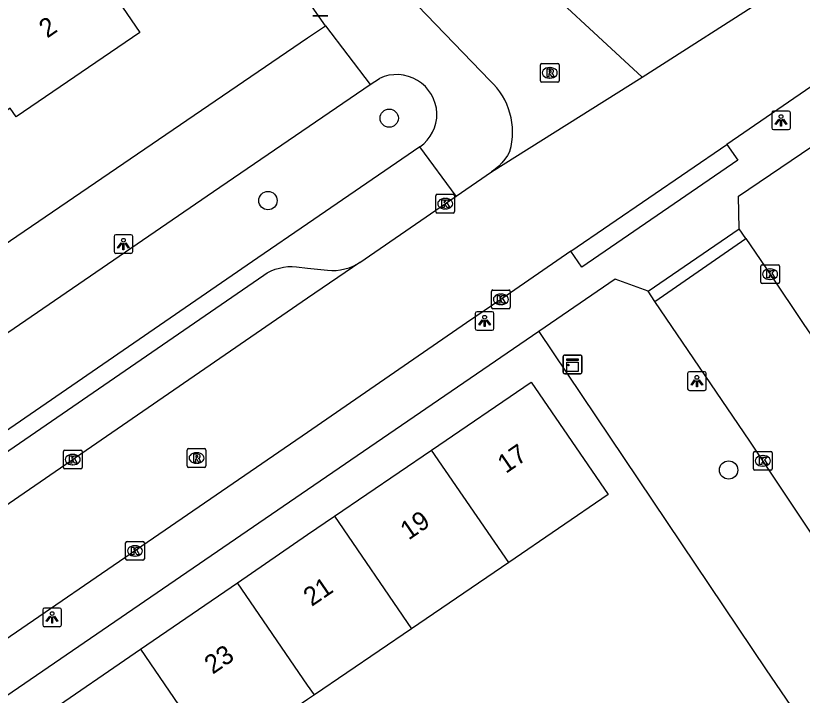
# Model space of a CAD drawing. Extents: x 157466 to 158888, y 383063 to 384677.
# Drawn here: x 158484.41 to 158526.42, y 383815.4 to 383851.71 of the extents above; entities that cross this region are included whole.
import ezdxf

# ---------------------------------------------------------------- set-up
doc = ezdxf.new("R2010")
doc.units = 0
for name, color, linetype in [('IMGEO_Afvalbak', 7, 'Continuous'), ('IMGEO_Boom', 7, 'Continuous'), ('IMGEO_Kast', 7, 'Continuous'), ('IMGEO_Kolk', 7, 'Continuous'), ('IMGEO_Lichtpunt', 7, 'Continuous'), ('IMGEO_Pand', 7, 'Continuous'), ('IMGEO_Pand_nummerreeks', 7, 'Continuous'), ('IMGEO_Rijbaan_lokaal_open', 7, 'Continuous'), ('IMGEO_Rioolput', 7, 'Continuous'), ('IMGEO_Voetpad_open', 7, 'Continuous')]:
    doc.layers.add(name, color=color, linetype=linetype)

msp = doc.modelspace()

# ---------------------------------------------------------------- linework, layer by layer
at = {"layer": 'IMGEO_Afvalbak'}
for p, q in [((158501.071, 383851.711), (158500.281, 383851.711)), ((158500.281, 383851.711), (158501.071, 383851.711))]:
    msp.add_line(p, q, dxfattribs=at)
at = {"layer": 'IMGEO_Boom'}
for centre in [(158504.356, 383846.237), (158497.88, 383841.833), (158522.482, 383827.433)]:
    msp.add_circle(centre, 0.489, dxfattribs=at)
at = {"layer": 'IMGEO_Kast'}
for p, q in [((158513.649, 383832.655), (158513.649, 383833.496)), ((158513.649, 383833.496), (158513.649, 383832.655)), ((158513.724, 383833.58), (158514.565, 383833.58)), ((158514.565, 383833.58), (158513.724, 383833.58)), ((158514.649, 383833.505), (158514.649, 383832.664)), ((158514.649, 383832.664), (158514.649, 383833.505)), ((158514.574, 383832.58), (158513.733, 383832.58)), ((158513.733, 383832.58), (158514.574, 383832.58))]:
    msp.add_line(p, q, dxfattribs=at)
for points in [[(158513.844, 383833.37), (158514.444, 383833.37), (158514.444, 383833.285), (158513.844, 383833.285), (158513.844, 383833.37)], [(158513.844, 383833.195), (158514.444, 383833.195), (158514.444, 383832.706), (158513.844, 383832.706), (158513.844, 383833.195)]]:
    msp.add_lwpolyline(points, dxfattribs=at)
msp.add_circle((158513.928, 383833.044), 0.0377, dxfattribs=at)
for centre, start, end in [((158513.727, 383833.502), 92.4484, 184.2845), ((158513.727, 383833.502), 92.4484, 184.2845), ((158514.571, 383833.502), 2.4484, 94.2845), ((158514.571, 383833.502), 2.4484, 94.2845), ((158513.727, 383832.658), 182.4484, 274.2845), ((158513.727, 383832.658), 182.4484, 274.2845), ((158514.571, 383832.658), 272.4484, 4.2845), ((158514.571, 383832.658), 272.4484, 4.2845)]:
    msp.add_arc(centre, 0.0779, start, end, dxfattribs=at)
at = {"layer": 'IMGEO_Kolk'}
for p, q in [((158506.847, 383841.242), (158506.847, 383842.094)), ((158506.922, 383842.168), (158507.774, 383842.168)), ((158507.335, 383841.948), (158507.36, 383841.948)), ((158507.848, 383842.094), (158507.848, 383841.242)), ((158507.358, 383841.388), (158507.333, 383841.388)), ((158507.774, 383841.168), (158506.922, 383841.168)), ((158524.202, 383837.473), (158524.202, 383838.325)), ((158524.277, 383838.399), (158525.129, 383838.399)), ((158524.69, 383838.179), (158524.715, 383838.179)), ((158525.203, 383838.325), (158525.203, 383837.473)), ((158524.713, 383837.619), (158524.688, 383837.619)), ((158525.129, 383837.399), (158524.277, 383837.399)), ((158509.819, 383836.128), (158509.819, 383836.98)), ((158509.894, 383837.054), (158510.746, 383837.054)), ((158510.307, 383836.834), (158510.332, 383836.834)), ((158510.82, 383836.98), (158510.82, 383836.128)), ((158510.746, 383836.054), (158509.894, 383836.054)), ((158510.33, 383836.274), (158510.305, 383836.274)), ((158486.955, 383827.566), (158486.955, 383828.418)), ((158487.03, 383828.492), (158487.882, 383828.492)), ((158487.956, 383828.418), (158487.956, 383827.566)), ((158523.886, 383828.424), (158524.738, 383828.424)), ((158487.443, 383828.272), (158487.468, 383828.272)), ((158523.811, 383827.498), (158523.811, 383828.35)), ((158524.299, 383828.204), (158524.324, 383828.204)), ((158524.812, 383828.35), (158524.812, 383827.498)), ((158487.466, 383827.712), (158487.441, 383827.712)), ((158524.322, 383827.644), (158524.297, 383827.644)), ((158487.882, 383827.492), (158487.03, 383827.492)), ((158524.738, 383827.424), (158523.886, 383827.424)), ((158490.278, 383822.684), (158490.278, 383823.536)), ((158490.353, 383823.61), (158491.205, 383823.61)), ((158490.766, 383823.39), (158490.791, 383823.39)), ((158491.279, 383823.536), (158491.279, 383822.684)), ((158491.205, 383822.61), (158490.353, 383822.61)), ((158490.789, 383822.83), (158490.764, 383822.83))]:
    msp.add_line(p, q, dxfattribs=at)
for points in [[(158506.847, 383841.242), (158506.847, 383842.094)], [(158506.922, 383842.168), (158507.774, 383842.168)], [(158507.168, 383841.868), (158507.291, 383841.868), (158507.291, 383841.717), (158507.421, 383841.868), (158507.585, 383841.868), (158507.439, 383841.717), (158507.592, 383841.468), (158507.44, 383841.468), (158507.355, 383841.632), (158507.291, 383841.565), (158507.291, 383841.468), (158507.168, 383841.468), (158507.168, 383841.868)], [(158507.848, 383842.094), (158507.848, 383841.242)], [(158507.774, 383841.168), (158506.922, 383841.168)], [(158524.202, 383837.473), (158524.202, 383838.325)], [(158524.277, 383838.399), (158525.129, 383838.399)], [(158524.523, 383838.099), (158524.646, 383838.099), (158524.646, 383837.948), (158524.776, 383838.099), (158524.94, 383838.099), (158524.794, 383837.948), (158524.947, 383837.699), (158524.795, 383837.699), (158524.71, 383837.863), (158524.646, 383837.796), (158524.646, 383837.699), (158524.523, 383837.699), (158524.523, 383838.099)], [(158525.203, 383838.325), (158525.203, 383837.473)], [(158525.129, 383837.399), (158524.277, 383837.399)], [(158509.819, 383836.128), (158509.819, 383836.98)], [(158509.894, 383837.054), (158510.746, 383837.054)], [(158510.82, 383836.98), (158510.82, 383836.128)], [(158510.14, 383836.754), (158510.263, 383836.754), (158510.263, 383836.603), (158510.393, 383836.754), (158510.557, 383836.754), (158510.411, 383836.603), (158510.564, 383836.354), (158510.412, 383836.354), (158510.327, 383836.518), (158510.263, 383836.451), (158510.263, 383836.354), (158510.14, 383836.354), (158510.14, 383836.754)], [(158510.746, 383836.054), (158509.894, 383836.054)], [(158486.955, 383827.566), (158486.955, 383828.418)], [(158487.03, 383828.492), (158487.882, 383828.492)], [(158487.956, 383828.418), (158487.956, 383827.566)], [(158523.886, 383828.424), (158524.738, 383828.424)], [(158487.276, 383828.192), (158487.399, 383828.192), (158487.399, 383828.041), (158487.529, 383828.192), (158487.693, 383828.192), (158487.547, 383828.041), (158487.7, 383827.792), (158487.548, 383827.792), (158487.463, 383827.956), (158487.399, 383827.889), (158487.399, 383827.792), (158487.276, 383827.792), (158487.276, 383828.192)], [(158523.811, 383827.498), (158523.811, 383828.35)], [(158524.132, 383828.124), (158524.255, 383828.124), (158524.255, 383827.973), (158524.385, 383828.124), (158524.549, 383828.124), (158524.403, 383827.973), (158524.556, 383827.724), (158524.404, 383827.724), (158524.319, 383827.888), (158524.255, 383827.821), (158524.255, 383827.724), (158524.132, 383827.724), (158524.132, 383828.124)], [(158524.812, 383828.35), (158524.812, 383827.498)], [(158487.882, 383827.492), (158487.03, 383827.492)], [(158524.738, 383827.424), (158523.886, 383827.424)], [(158490.278, 383822.684), (158490.278, 383823.536)], [(158490.353, 383823.61), (158491.205, 383823.61)], [(158491.279, 383823.536), (158491.279, 383822.684)], [(158490.599, 383823.31), (158490.722, 383823.31), (158490.722, 383823.159), (158490.852, 383823.31), (158491.016, 383823.31), (158490.87, 383823.159), (158491.023, 383822.91), (158490.871, 383822.91), (158490.786, 383823.074), (158490.722, 383823.007), (158490.722, 383822.91), (158490.599, 383822.91), (158490.599, 383823.31)], [(158491.205, 383822.61), (158490.353, 383822.61)]]:
    msp.add_lwpolyline(points, dxfattribs=at)
for centre, start, end in [((158506.924, 383842.092), 91.552, 178.448), ((158506.924, 383842.092), 91.552, 178.448), ((158507.772, 383842.092), 1.552, 88.448), ((158507.772, 383842.092), 1.552, 88.448), ((158506.924, 383841.244), 181.552, 268.448), ((158506.924, 383841.244), 181.552, 268.448), ((158507.772, 383841.244), 271.552, 358.448), ((158507.772, 383841.244), 271.552, 358.448), ((158524.279, 383838.323), 91.552, 178.448), ((158524.279, 383838.323), 91.552, 178.448), ((158525.127, 383838.323), 1.552, 88.448), ((158525.127, 383838.323), 1.552, 88.448), ((158524.279, 383837.475), 181.552, 268.448), ((158524.279, 383837.475), 181.552, 268.448), ((158525.127, 383837.475), 271.552, 358.448), ((158525.127, 383837.475), 271.552, 358.448), ((158509.896, 383836.978), 91.552, 178.448), ((158509.896, 383836.978), 91.552, 178.448), ((158510.744, 383836.978), 1.552, 88.448), ((158510.744, 383836.978), 1.552, 88.448), ((158509.896, 383836.13), 181.552, 268.448), ((158509.896, 383836.13), 181.552, 268.448), ((158510.744, 383836.13), 271.552, 358.448), ((158510.744, 383836.13), 271.552, 358.448), ((158487.032, 383828.416), 91.552, 178.448), ((158487.032, 383828.416), 91.552, 178.448), ((158487.88, 383828.416), 1.552, 88.448), ((158487.88, 383828.416), 1.552, 88.448), ((158523.888, 383828.348), 91.552, 178.448), ((158523.888, 383828.348), 91.552, 178.448), ((158524.736, 383828.348), 1.552, 88.448), ((158524.736, 383828.348), 1.552, 88.448), ((158487.032, 383827.568), 181.552, 268.448), ((158487.032, 383827.568), 181.552, 268.448), ((158487.88, 383827.568), 271.552, 358.448), ((158487.88, 383827.568), 271.552, 358.448), ((158523.888, 383827.5), 181.552, 268.448), ((158523.888, 383827.5), 181.552, 268.448), ((158524.736, 383827.5), 271.552, 358.448), ((158524.736, 383827.5), 271.552, 358.448), ((158490.355, 383823.534), 91.552, 178.448), ((158490.355, 383823.534), 91.552, 178.448), ((158491.203, 383823.534), 1.552, 88.448), ((158491.203, 383823.534), 1.552, 88.448), ((158490.355, 383822.686), 181.552, 268.448), ((158490.355, 383822.686), 181.552, 268.448), ((158491.203, 383822.686), 271.552, 358.448), ((158491.203, 383822.686), 271.552, 358.448)]:
    msp.add_arc(centre, 0.0765, start, end, dxfattribs=at)
for centre, major_axis, ratio, start_param, end_param in [((158507.334, 383841.668), (-0.387, 0.002), 0.722429, 4.712389, 7.853982), ((158507.359, 383841.668), (-0.39, 0.002), 0.717154, 1.570796, 4.712389), ((158524.689, 383837.899), (-0.387, 0.002), 0.722429, 4.712389, 7.853982), ((158524.714, 383837.899), (-0.39, 0.002), 0.717154, 1.570796, 4.712389), ((158510.306, 383836.554), (-0.387, 0.002), 0.722429, 4.712389, 7.853982), ((158510.331, 383836.554), (-0.39, 0.002), 0.717154, 1.570796, 4.712389), ((158487.442, 383827.992), (-0.387, 0.002), 0.722429, 4.712389, 7.853982), ((158487.467, 383827.992), (-0.39, 0.002), 0.717154, 1.570796, 4.712389), ((158524.298, 383827.924), (-0.387, 0.002), 0.722429, 4.712389, 7.853982), ((158524.323, 383827.924), (-0.39, 0.002), 0.717154, 1.570796, 4.712389), ((158490.765, 383823.11), (-0.387, 0.002), 0.722429, 4.712389, 7.853982), ((158490.79, 383823.11), (-0.39, 0.002), 0.717154, 1.570796, 4.712389)]:
    msp.add_ellipse(centre, major_axis=major_axis, ratio=ratio, start_param=start_param, end_param=end_param, dxfattribs=at)
at = {"layer": 'IMGEO_Lichtpunt'}
for p, q in [((158524.785, 383846.524), (158524.785, 383845.717)), ((158524.785, 383846.524), (158524.785, 383845.717)), ((158525.687, 383846.619), (158524.879, 383846.619)), ((158525.687, 383846.619), (158524.879, 383846.619)), ((158525.781, 383845.717), (158525.781, 383846.524)), ((158525.781, 383845.717), (158525.781, 383846.524)), ((158524.879, 383845.623), (158525.687, 383845.623)), ((158524.879, 383845.623), (158525.687, 383845.623)), ((158489.662, 383839.915), (158489.662, 383839.108)), ((158489.662, 383839.915), (158489.662, 383839.108)), ((158490.564, 383840.01), (158489.756, 383840.01)), ((158490.564, 383840.01), (158489.756, 383840.01)), ((158490.658, 383839.108), (158490.658, 383839.915)), ((158490.658, 383839.108), (158490.658, 383839.915)), ((158489.756, 383839.014), (158490.564, 383839.014)), ((158489.756, 383839.014), (158490.564, 383839.014)), ((158508.954, 383835.801), (158508.954, 383834.994)), ((158508.954, 383835.801), (158508.954, 383834.994)), ((158509.856, 383835.896), (158509.048, 383835.896)), ((158509.856, 383835.896), (158509.048, 383835.896)), ((158509.95, 383834.994), (158509.95, 383835.801)), ((158509.95, 383834.994), (158509.95, 383835.801)), ((158509.048, 383834.9), (158509.856, 383834.9)), ((158509.048, 383834.9), (158509.856, 383834.9)), ((158520.293, 383832.588), (158520.293, 383831.781)), ((158520.293, 383832.588), (158520.293, 383831.781)), ((158521.195, 383832.683), (158520.387, 383832.683)), ((158521.195, 383832.683), (158520.387, 383832.683)), ((158521.289, 383831.781), (158521.289, 383832.588)), ((158521.289, 383831.781), (158521.289, 383832.588)), ((158520.387, 383831.687), (158521.195, 383831.687)), ((158520.387, 383831.687), (158521.195, 383831.687)), ((158485.854, 383819.964), (158485.854, 383819.157)), ((158485.854, 383819.964), (158485.854, 383819.157)), ((158486.756, 383820.059), (158485.948, 383820.059)), ((158486.756, 383820.059), (158485.948, 383820.059)), ((158486.85, 383819.157), (158486.85, 383819.964)), ((158486.85, 383819.157), (158486.85, 383819.964)), ((158485.948, 383819.063), (158486.756, 383819.063)), ((158485.948, 383819.063), (158486.756, 383819.063))]:
    msp.add_line(p, q, dxfattribs=at)
for points in [[(158525.159, 383846.188), (158525.198, 383846.16), (158525.01, 383845.898), (158524.972, 383845.925), (158525.159, 383846.188)], [(158525.261, 383846.14), (158525.308, 383846.14), (158525.308, 383845.818), (158525.261, 383845.818), (158525.261, 383846.14)], [(158525.371, 383846.16), (158525.409, 383846.187), (158525.596, 383845.925), (158525.557, 383845.897), (158525.371, 383846.16)], [(158490.036, 383839.579), (158490.075, 383839.551), (158489.887, 383839.289), (158489.849, 383839.316), (158490.036, 383839.579)], [(158490.138, 383839.531), (158490.185, 383839.531), (158490.185, 383839.209), (158490.138, 383839.209), (158490.138, 383839.531)], [(158490.248, 383839.551), (158490.286, 383839.578), (158490.473, 383839.316), (158490.434, 383839.288), (158490.248, 383839.551)], [(158509.328, 383835.465), (158509.367, 383835.437), (158509.179, 383835.175), (158509.141, 383835.202), (158509.328, 383835.465)], [(158509.43, 383835.417), (158509.477, 383835.417), (158509.477, 383835.095), (158509.43, 383835.095), (158509.43, 383835.417)], [(158509.54, 383835.437), (158509.578, 383835.464), (158509.765, 383835.202), (158509.726, 383835.174), (158509.54, 383835.437)], [(158520.667, 383832.252), (158520.706, 383832.224), (158520.518, 383831.962), (158520.48, 383831.989), (158520.667, 383832.252)], [(158520.769, 383832.204), (158520.816, 383832.204), (158520.816, 383831.882), (158520.769, 383831.882), (158520.769, 383832.204)], [(158520.879, 383832.224), (158520.917, 383832.251), (158521.104, 383831.989), (158521.065, 383831.961), (158520.879, 383832.224)], [(158486.228, 383819.628), (158486.267, 383819.6), (158486.079, 383819.338), (158486.041, 383819.365), (158486.228, 383819.628)], [(158486.33, 383819.58), (158486.377, 383819.58), (158486.377, 383819.258), (158486.33, 383819.258), (158486.33, 383819.58)], [(158486.44, 383819.6), (158486.478, 383819.627), (158486.665, 383819.365), (158486.626, 383819.337), (158486.44, 383819.6)]]:
    msp.add_lwpolyline(points, dxfattribs=at)
for centre in [(158525.284, 383846.322), (158490.161, 383839.713), (158509.453, 383835.599), (158520.792, 383832.386), (158486.353, 383819.762)]:
    msp.add_circle(centre, 0.0994, dxfattribs=at)
for centre, start, end in [((158524.879, 383846.524), 90, 180), ((158524.879, 383846.524), 90, 180), ((158525.687, 383846.524), 0, 90), ((158525.687, 383846.524), 0, 90), ((158524.879, 383845.717), 180, 270), ((158524.879, 383845.717), 180, 270), ((158525.687, 383845.717), 270, 0), ((158525.687, 383845.717), 270, 360), ((158489.756, 383839.915), 90, 180), ((158489.756, 383839.915), 90, 180), ((158490.564, 383839.915), 0, 90), ((158490.564, 383839.915), 0, 90), ((158489.756, 383839.108), 180, 270), ((158489.756, 383839.108), 180, 270), ((158490.564, 383839.108), 270, 0), ((158490.564, 383839.108), 270, 360), ((158509.048, 383835.801), 90, 180), ((158509.048, 383835.801), 90, 180), ((158509.856, 383835.801), 0, 90), ((158509.856, 383835.801), 0, 90), ((158509.048, 383834.994), 180, 270), ((158509.048, 383834.994), 180, 270), ((158509.856, 383834.994), 270, 0), ((158509.856, 383834.994), 270, 360), ((158520.387, 383832.588), 90, 180), ((158520.387, 383832.588), 90, 180), ((158521.195, 383832.588), 0, 90), ((158521.195, 383832.588), 0, 90), ((158520.387, 383831.781), 180, 270), ((158520.387, 383831.781), 180, 270), ((158521.195, 383831.781), 270, 0), ((158521.195, 383831.781), 270, 360), ((158485.948, 383819.964), 90, 180), ((158485.948, 383819.964), 90, 180), ((158486.756, 383819.964), 0, 90), ((158486.756, 383819.964), 0, 90), ((158485.948, 383819.157), 180, 270), ((158485.948, 383819.157), 180, 270), ((158486.756, 383819.157), 270, 0), ((158486.756, 383819.157), 270, 360)]:
    msp.add_arc(centre, 0.0946, start, end, dxfattribs=at)
at = {"layer": 'IMGEO_Pand'}
for points in [[(158478.224, 383854.282), (158477.81, 383854.89), (158478.271, 383855.204), (158477.039, 383857.01), (158479.58, 383858.744), (158483.71, 383861.562), (158491.044, 383850.813), (158484.439, 383846.306), (158484.117, 383846.778), (158447.456, 383821.813), (158442.113, 383829.643), (158446.244, 383832.462), (158478.224, 383854.282)], [(158506.624, 383828.5), (158511.935, 383832.121), (158516.049, 383826.118), (158510.739, 383822.495)], [(158501.433, 383824.961), (158506.624, 383828.5)], [(158510.739, 383822.495), (158506.624, 383828.5)], [(158496.249, 383821.412), (158500, 383823.984), (158501.433, 383824.961)], [(158501.433, 383824.961), (158505.549, 383818.954)], [(158510.739, 383822.495), (158505.549, 383818.954)], [(158491.066, 383817.858), (158496.249, 383821.412)], [(158500.359, 383815.413), (158500, 383815.937), (158496.249, 383821.412)], [(158505.549, 383818.954), (158500.359, 383815.413)], [(158485.885, 383814.306), (158491.066, 383817.858)], [(158491.066, 383817.858), (158495.176, 383811.862)], [(158500.359, 383815.413), (158500, 383815.168), (158495.176, 383811.862)]]:
    msp.add_lwpolyline(points, dxfattribs=at)
at = {"layer": 'IMGEO_Rijbaan_lokaal_open'}
for points in [[(158568.936, 383876.662), (158568.739, 383876.515), (158562.787, 383872.413), (158527.791, 383848.527), (158522.388, 383844.838)], [(158491.983, 383866.778), (158494.962, 383863.668), (158500, 383858.484), (158504.908, 383853.274), (158509.75, 383848.24)], [(158517.87, 383848.431), (158531.781, 383857.345)], [(158511.042, 383854.76), (158517.87, 383848.431)], [(158509.812, 383843.362), (158517.87, 383848.431)], [(158514.057, 383839.129), (158522.388, 383844.838)], [(158510.801, 383844.465), (158510.679, 383844.247), (158510.539, 383844.04), (158510.381, 383843.847), (158510.206, 383843.668), (158510.016, 383843.506), (158509.812, 383843.362)], [(158507.938, 383842.073), (158509.812, 383843.362)], [(158502.782, 383838.529), (158507.938, 383842.073)], [(158518.55, 383836.445), (158523.408, 383839.801)], [(158523.408, 383839.801), (158524.702, 383837.898), (158526.509, 383835.216), (158534.552, 383823.524), (158536.726, 383820.364), (158539.247, 383816.698), (158541.954, 383812.764), (158545.77, 383807.216), (158547.428, 383804.793), (158549.054, 383802.415), (158549.365, 383801.96)], [(158514.057, 383839.129), (158510.32, 383836.555), (158508.486, 383835.304), (158500, 383829.439), (158449.947, 383795.092)], [(158502.782, 383838.529), (158500, 383836.616), (158479.356, 383822.423), (158455.393, 383806.116), (158448.436, 383801.343)], [(158529.074, 383820.733), (158528.823, 383821.18), (158528.534, 383821.602), (158528.459, 383821.699), (158526.325, 383824.906), (158523.621, 383828.97), (158518.55, 383836.445)]]:
    msp.add_lwpolyline(points, dxfattribs=at)
msp.add_arc((158507.164, 383845.486), 3.778, 344.318, 46.7976, dxfattribs=at)
at = {"layer": 'IMGEO_Rioolput'}
for p, q in [((158512.434, 383848.232), (158512.434, 383849.084)), ((158512.509, 383849.158), (158513.361, 383849.158)), ((158513.435, 383849.084), (158513.435, 383848.232)), ((158512.922, 383848.938), (158512.947, 383848.938)), ((158513.361, 383848.158), (158512.509, 383848.158)), ((158512.945, 383848.378), (158512.92, 383848.378)), ((158493.568, 383827.65), (158493.568, 383828.502)), ((158493.643, 383828.576), (158494.495, 383828.576)), ((158494.569, 383828.502), (158494.569, 383827.65)), ((158494.056, 383828.356), (158494.081, 383828.356)), ((158494.495, 383827.576), (158493.643, 383827.576)), ((158494.079, 383827.796), (158494.054, 383827.796))]:
    msp.add_line(p, q, dxfattribs=at)
for points in [[(158512.434, 383848.232), (158512.434, 383849.084)], [(158512.509, 383849.158), (158513.361, 383849.158)], [(158513.435, 383849.084), (158513.435, 383848.232)], [(158513.023, 383848.856), (158512.771, 383848.858), (158512.771, 383848.458)], [(158512.771, 383848.458), (158512.895, 383848.458), (158512.895, 383848.62), (158512.906, 383848.62)], [(158512.949, 383848.777), (158512.895, 383848.777), (158512.895, 383848.696)], [(158512.895, 383848.696), (158512.947, 383848.696)], [(158512.953, 383848.591), (158513.024, 383848.458), (158513.164, 383848.458), (158513.099, 383848.584)], [(158513.361, 383848.158), (158512.509, 383848.158)], [(158493.568, 383827.65), (158493.568, 383828.502)], [(158493.643, 383828.576), (158494.495, 383828.576)], [(158494.569, 383828.502), (158494.569, 383827.65)], [(158494.157, 383828.274), (158493.905, 383828.276), (158493.905, 383827.876)], [(158493.905, 383827.876), (158494.029, 383827.876), (158494.029, 383828.038), (158494.04, 383828.038)], [(158494.083, 383828.195), (158494.029, 383828.195), (158494.029, 383828.114)], [(158494.029, 383828.114), (158494.081, 383828.114)], [(158494.087, 383828.009), (158494.158, 383827.876), (158494.298, 383827.876), (158494.233, 383828.002)], [(158494.495, 383827.576), (158493.643, 383827.576)]]:
    msp.add_lwpolyline(points, dxfattribs=at)
for centre, radius, start, end in [((158512.511, 383849.082), 0.0765, 91.552, 178.448), ((158512.511, 383849.082), 0.0765, 91.552, 178.448), ((158513.359, 383849.082), 0.0765, 1.552, 88.448), ((158513.359, 383849.082), 0.0765, 1.552, 88.448), ((158512.905, 383848.567), 0.0533, 26.0293, 88.6989), ((158512.931, 383848.885), 0.19, 274.7715, 282.9687), ((158512.955, 383848.681), 0.0964, 77.0061, 93.1865), ((158512.969, 383848.738), 0.0378, 276.6634, 79.6772), ((158513.022, 383848.746), 0.109, 350.3612, 89.416), ((158513.02, 383848.746), 0.112, 277.5842, 350.9817), ((158513.004, 383848.531), 0.108, 29.5134, 73.7905), ((158512.511, 383848.234), 0.0765, 181.552, 268.448), ((158512.511, 383848.234), 0.0765, 181.552, 268.448), ((158513.359, 383848.234), 0.0765, 271.552, 358.448), ((158513.359, 383848.234), 0.0765, 271.552, 358.448), ((158493.645, 383828.5), 0.0765, 91.552, 178.448), ((158493.645, 383828.5), 0.0765, 91.552, 178.448), ((158494.493, 383828.5), 0.0765, 1.552, 88.448), ((158494.493, 383828.5), 0.0765, 1.552, 88.448), ((158494.039, 383827.985), 0.0533, 26.0293, 88.6989), ((158494.065, 383828.303), 0.19, 274.7715, 282.9687), ((158494.089, 383828.099), 0.0964, 77.0061, 93.1865), ((158494.103, 383828.156), 0.0378, 276.6634, 79.6772), ((158494.156, 383828.164), 0.109, 350.3612, 89.416), ((158494.154, 383828.164), 0.112, 277.5842, 350.9817), ((158494.138, 383827.949), 0.108, 29.5134, 73.7905), ((158493.645, 383827.652), 0.0765, 181.552, 268.448), ((158493.645, 383827.652), 0.0765, 181.552, 268.448), ((158494.493, 383827.652), 0.0765, 271.552, 358.448), ((158494.493, 383827.652), 0.0765, 271.552, 358.448)]:
    msp.add_arc(centre, radius, start, end, dxfattribs=at)
for centre, major_axis, ratio, start_param, end_param in [((158512.921, 383848.658), (-0.387, 0.002), 0.722429, 4.712389, 7.853982), ((158512.946, 383848.658), (-0.39, 0.002), 0.717154, 1.570796, 4.712389), ((158494.055, 383828.076), (-0.387, 0.002), 0.722429, 4.712389, 7.853982), ((158494.08, 383828.076), (-0.39, 0.002), 0.717154, 1.570796, 4.712389)]:
    msp.add_ellipse(centre, major_axis=major_axis, ratio=ratio, start_param=start_param, end_param=end_param, dxfattribs=at)
at = {"layer": 'IMGEO_Voetpad_open'}
for points in [[(158500.951, 383851.176), (158500, 383852.558), (158496.134, 383858.175), (158459.68, 383895.913), (158453.718, 383902.033), (158446.077, 383910.1), (158442.573, 383913.66)], [(158449.308, 383815.94), (158500, 383850.527), (158500.951, 383851.176)], [(158500.951, 383851.176), (158503.346, 383848.03)], [(158503.346, 383848.03), (158503.832, 383848.362)], [(158447.556, 383809.816), (158494.966, 383842.309), (158503.346, 383848.03)], [(158523.052, 383840.324), (158523.013, 383842.069), (158528.629, 383845.889)], [(158522.388, 383844.838), (158522.97, 383843.988), (158514.639, 383838.279), (158514.057, 383839.129)], [(158505.996, 383844.702), (158500, 383840.593), (158497.333, 383838.768), (158445.139, 383802.839)], [(158507.938, 383842.073), (158505.996, 383844.702)], [(158518.182, 383836.999), (158523.052, 383840.324)], [(158523.408, 383839.801), (158523.052, 383840.324)], [(158450.501, 383805.646), (158454.071, 383808.049), (158478.034, 383824.356), (158497.658, 383837.849), (158497.844, 383837.966), (158498.051, 383838.072), (158498.266, 383838.159), (158498.489, 383838.226), (158498.716, 383838.274), (158498.947, 383838.301), (158499.179, 383838.307), (158499.411, 383838.292), (158500, 383838.228), (158501.067, 383838.113), (158501.299, 383838.098), (158501.531, 383838.104), (158501.762, 383838.131), (158501.99, 383838.178), (158502.212, 383838.245), (158502.428, 383838.332), (158502.634, 383838.438), (158502.782, 383838.529)], [(158518.182, 383836.999), (158516.431, 383837.632), (158512.351, 383834.835)], [(158518.55, 383836.445), (158518.182, 383836.999)], [(158512.351, 383834.835), (158500, 383826.37), (158395.719, 383754.902)], [(158512.351, 383834.835), (158524.482, 383816.758), (158525.796, 383814.841), (158526.324, 383814.002)]]:
    msp.add_lwpolyline(points, dxfattribs=at)
for centre, radius, start, end in [((158504.747, 383846.403), 2.163, 2.4774, 115.0379), ((158504.687, 383846.496), 2.221, 306.1099, 359.9961)]:
    msp.add_arc(centre, radius, start, end, dxfattribs=at)

# ---------------------------------------------------------------- texts
at = {"layer": 'IMGEO_Pand_nummerreeks'}
for s, rotation, p in [('2', 34.3081, (158486.092, 383850.485)), ('17', 34.4213, (158510.585, 383827.219)), ('19', 34.4213, (158505.391, 383823.66)), ('21', 34.4213, (158500.216, 383820.114)), ('23', 34.4213, (158494.929, 383816.491))]:
    msp.add_text(s, height=1, rotation=rotation, dxfattribs=at).set_placement(p)

doc.saveas('drawing.dxf')
